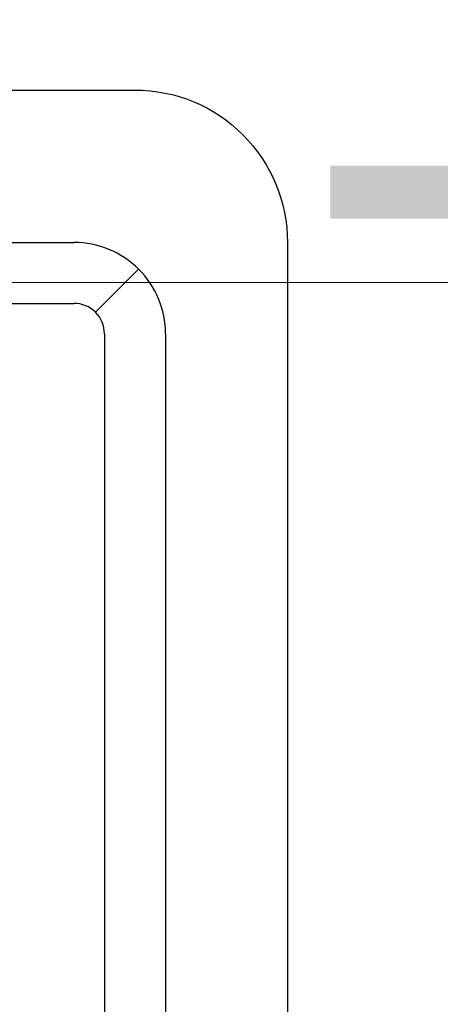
# Model space of a CAD drawing. Header units: millimetres. Extents: x 7483 to 13091, y 8111 to 13871.
# Tile 804 of 920: x 11594 to 11608, y 10211 to 10243. Entities that reach past the tile are written whole.
import ezdxf

# ---------------------------------------------------------------- set-up
doc = ezdxf.new("R2010")
doc.units = ezdxf.units.MM
doc.layers.add('a___wymiary', color=7, linetype='Continuous', lineweight=5, true_color=0x000000)
doc.layers.add('wymiary', color=7, linetype='Continuous', lineweight=5, true_color=0xb2b2b2)
doc.layers.add('Wyposazenie Wew - Urzadzenia Sanitarne', color=6, linetype='Continuous')
doc.styles.add('Arial', font='arial.ttf')
doc.dimstyles.new('wymiary agp1', dxfattribs={"dimtxt": 16, "dimasz": 5, "dimexe": 30, "dimexo": 60, "dimgap": 1.8, "dimtad": 1, "dimdec": 3, "dimrnd": 0.5, "dimdsep": 46, "dimtxsty": 'Arial', "dimblk": 'znacznik', "dimcen": 1.5, "dimse1": 1, "dimse2": 1, "dimclrd": 256, "dimazin": 0, "dimtfac": 1, "dimtdec": 3, "dimtmove": 1, "dimatfit": 3, "dimldrblk": 'znacznik', "dimfxl": 0, "dimlwd": -1, "dimarcsym": 0})

# ---------------------------------------------------------------- blocks, each defined once
blk = doc.blocks.new('ROCA DAMA_60x32')
for p, q in [((23, -12.7), (23, -25)), ((25, -12.7), (25, -25)), ((22, -28), (-22, -28))]:
    blk.add_line(p, q)
blk.add_lwpolyline([(-30, -1.5, -0.414214), (-28.5, 0), (28.5, 0, -0.414214), (30, -1.5), (30, -27, -0.414214), (25, -32), (-25, -32, -0.414214), (-30, -27), (-30, -1.5)], format="xyb")
for points in [[(22.707, -25.707), (24.121, -27.121)], [(22, -26), (-22, -26)]]:
    blk.add_lwpolyline(points)
for radius in [3, 1]:
    blk.add_arc((22, -25), radius, 270, 0)
blk = doc.blocks.new('znacznik')
at = {"layer": 'a___wymiary'}
for p, q in [((0, 1.3936), (0, -1.3936)), ((1.3936, 0), (-1.3936, 0))]:
    blk.add_line(p, q, dxfattribs=at)
at = {"layer": 'a___wymiary', "const_width": 0.2}
blk.add_lwpolyline([(0.8759, 0.8759), (-0.8759, -0.8759)], dxfattribs=at)
blk = doc.blocks.new('*D1394')
at = {"layer": 'Defpoints', "color": 0, "transparency": 16777216}
for p in [(11709.697, 10234.351), (11709.697, 10234.198), (11570.736, 10134.698)]:
    blk.add_point(p, dxfattribs=at)
at = {"layer": 'wymiary', "color": 253, "true_color": 0x999999, "transparency": 16777216}
blk.add_line((11575.736, 10234.351), (11704.697, 10234.351), dxfattribs=at)
at = {"layer": 'wymiary', "color": 253, "true_color": 0x999999, "transparency": 16777216, "xscale": 5, "yscale": 5, "zscale": 5, "rotation": 180}
blk.add_blockref('znacznik', (11570.736, 10234.351), dxfattribs=at)
at = {"layer": 'wymiary', "color": 253, "true_color": 0x999999, "transparency": 16777216, "xscale": 5, "yscale": 5, "zscale": 5}
blk.add_blockref('znacznik', (11709.697, 10234.351), dxfattribs=at)
at = {"layer": 'wymiary', "color": 18, "true_color": 0x000000, "transparency": 16777216, "insert": (11621.082, 10244.326), "char_height": 16, "attachment_point": 5, "style": 'Arial'}
blk.add_mtext('139', dxfattribs=at)

msp = doc.modelspace()

# ---------------------------------------------------------------- block references
at = {"layer": 'Wyposazenie Wew - Urzadzenia Sanitarne', "rotation": 89.99999999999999}
msp.add_blockref('ROCA DAMA_60x32', (11570.7364, 10210.6616), dxfattribs=at)

# ---------------------------------------------------------------- dimensions: what is measured, and where the dimension line sits
at = {"layer": 'wymiary'}
dim = msp.add_linear_dim(base=(11709.6975, 10234.3513), p1=(11570.7364, 10134.6978), p2=(11709.6975, 10234.1978), dimstyle='wymiary agp1', override={"dimblk": 'znacznik'}, dxfattribs=at)
dim.commit()
dim.dimension.update_dxf_attribs({"geometry": '*D1394', "text_midpoint": (11621.0818, 10234.3513), "dimtype": 160})

doc.saveas('drawing.dxf')
